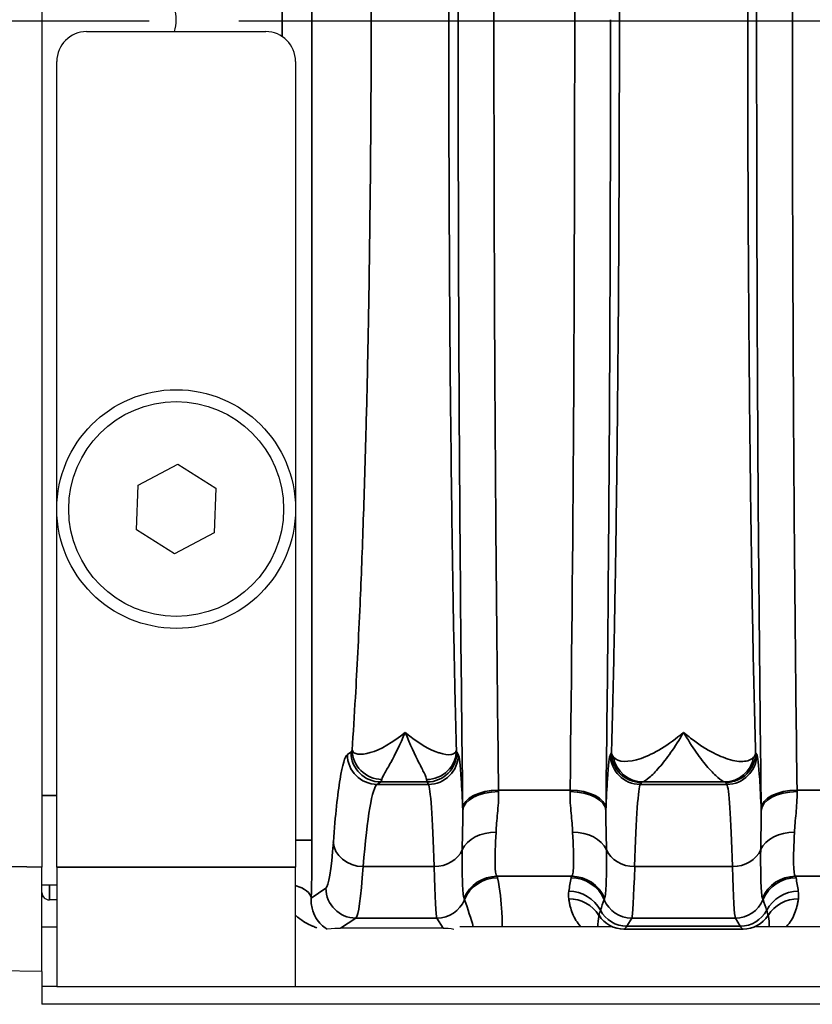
# Model space of a CAD drawing. Header units: millimetres. Extents: x 399 to 6233, y -1870 to 1602.
# Tile 299 of 656: x 4187 to 4200, y 463 to 480. Entities that reach past the tile are written whole.
import ezdxf

# ---------------------------------------------------------------- set-up
doc = ezdxf.new("R2010")
doc.units = ezdxf.units.MM
doc.linetypes.add('AM_ISO08W050', pattern=[18, 12, -1.5, 3, -1.5])
for name, color, linetype, lineweight in [('AM_7', 4, 'AM_ISO08W050', 25), ('可見 (ISO)', 7, 'Continuous', 25), ('窄部可見 (ISO)', 7, 'Continuous', 35)]:
    doc.layers.add(name, color=color, linetype=linetype, lineweight=lineweight)
doc.layers.add('S40', color=7, linetype='Continuous')

# ---------------------------------------------------------------- blocks, each defined once
blk = doc.blocks.new('S40-下視-02')
at = {"layer": '可見 (ISO)'}
for p, q in [((-56.5, 14.2), (-56.5, -14.2)), ((-55.75, -0.2), (-52.75, -0.2)), ((-56.25, -14.2), (-56.25, -0.7)), ((-52.25, -0.7), (-52.25, -14.2)), ((-54.885, -7.8), (-54.221, -7.45)), ((-54.221, -7.45), (-53.586, -7.85)), ((-54.914, -8.55), (-54.885, -7.8)), ((-53.586, -7.85), (-53.615, -8.6)), ((-54.279, -8.95), (-54.914, -8.55)), ((-53.615, -8.6), (-54.279, -8.95)), ((-51.202, -10.5), (-51.202, -10.5)), ((-49.596, -10.5), (-49.596, -10.5)), ((-56.5, -15.95), (-56.5, -14.2)), ((-56.25, -14.2), (-56.25, -16.2)), ((-52.25, -16.2), (-52.25, -14.2)), ((-56.5, -14.5), (-56.25, -14.5)), ((-56.475, -14.7), (-56.5, -14.7)), ((-56.25, -14.75), (-56.375, -14.75)), ((-51.169, -14.75), (-51.169, -14.75)), ((-49.91, -14.75), (-49.91, -14.75)), ((-46.59, -14.75), (-46.59, -14.75)), ((-44.91, -14.75), (-44.91, -14.75)), ((-56.5, -15.2), (-56.25, -15.2)), ((-51.779, -15.2), (-51.779, -15.2)), ((-49.777, -15.226), (-51.5, -15.226)), ((-46.95, -15.2), (-49.5, -15.2)), ((-41.87, -15.2), (-44.55, -15.2)), ((-56.5, -15.95), (-64.842, -15.804)), ((-56.5, -15.95), (-56.5, -16.2)), ((-56.5, -16.2), (-56.5, -16.5)), ((-56.25, -16.2), (-56.5, -16.2)), ((-56.25, -16.2), (-52.25, -16.2)), ((-52.25, -16.2), (52.25, -16.2)), ((56.5, -16.5), (-56.5, -16.5))]:
    blk.add_line(p, q, dxfattribs=at)
for radius in [2, 1.8]:
    blk.add_circle((-54.25, -8.2), radius, dxfattribs=at)
for centre, radius, start, end in [((-55, 0), 0.75, 344.534, 15.466), ((-55.75, -0.7), 0.5, 90, 180), ((-52.75, -0.7), 0.5, 0, 90), ((-56.375, -14.625), 0.125, 180, 270)]:
    blk.add_arc(centre, radius, start, end, dxfattribs=at)
for centre, major_axis, ratio, start_param, end_param in [((-52.75, -15.56), (-1.346, -0.312), 0.087373, 3.50228, 3.818244), ((-49.278, -15.56), (0.703, -0.26), 0.296942, 2.146771, 2.465184)]:
    blk.add_ellipse(centre, major_axis=major_axis, ratio=ratio, start_param=start_param, end_param=end_param, dxfattribs=at)
blk.add_open_spline([(-51.718, -15.243), (-51.718, -15.243), (-51.719, -15.243), (-51.72, -15.243)], degree=3, dxfattribs=at)
at = {"layer": '窄部可見 (ISO)'}
for p, q in [((-51.975, 13.747), (-51.975, -13.747)), ((-52.474, -0.283), (-52.474, 0.283)), ((-51.382, -12.314), (-51.322, -12.274)), ((-49.548, -12.274), (-49.524, -12.314)), ((-46.976, -12.314), (-46.957, -12.283)), ((-44.543, -12.283), (-44.524, -12.314)), ((-50.823, -12.773), (-50.883, -12.814)), ((-50.883, -12.814), (-50.024, -12.814)), ((-50.048, -12.773), (-50.823, -12.773)), ((-50.024, -12.814), (-50.048, -12.773)), ((-46.457, -12.783), (-46.476, -12.814)), ((-46.476, -12.814), (-45.024, -12.814)), ((-45.064, -12.773), (-46.436, -12.773)), ((-45.024, -12.814), (-45.043, -12.783)), ((-56.25, -13), (-56.5, -13)), ((-48.849, -12.909), (-47.651, -12.909)), ((-43.849, -12.909), (-42.648, -12.909)), ((-52.25, -13.747), (-51.975, -13.747)), ((-65.273, -14.047), (-56.5, -14.2)), ((-56.25, -14.2), (-52.25, -14.2)), ((-49.93, -14.192), (-51.118, -14.192)), ((-44.93, -14.192), (-46.57, -14.192)), ((-56.375, -14.75), (-56.375, -14.5)), ((-47.623, -14.355), (-48.877, -14.355)), ((-42.588, -14.355), (-43.877, -14.355)), ((-51.988, -14.719), (-51.741, -14.555)), ((-51.242, -15.054), (-51.5, -15.226)), ((-49.881, -15.054), (-51.242, -15.054)), ((-49.777, -15.226), (-49.881, -15.054)), ((-46.619, -15.054), (-46.701, -15.19)), ((-44.881, -15.054), (-46.619, -15.054)), ((-44.799, -15.19), (-44.881, -15.054)), ((-46.744, -15.241), (-46.748, -15.243)), ((-44.756, -15.241), (-46.744, -15.241)), ((-46.701, -15.19), (-44.799, -15.19)), ((-44.752, -15.243), (-44.756, -15.241))]:
    blk.add_line(p, q, dxfattribs=at)
for centre, major_axis, ratio, start_param, end_param in [((-48.11, 0), (0, 25), 0.02145, 4.712389, 5.255001), ((-48.11, 0), (0, 25), 0.02145, 4.169777, 4.712389), ((-50.883, -12.314), (0.277, -0.416), 0.998023, 4.125534, 5.694504), ((-51.326, -9.773), (0, -2.503), 0.052336, 0.034746, 0.173301), ((-50.823, -12.274), (0.277, -0.416), 0.998023, 4.125534, 5.694504), ((-50.048, -12.274), (0.429, 0.257), 0.999172, 4.17245, 5.742515), ((-50.024, -12.314), (0.429, 0.257), 0.999172, 4.17245, 5.742515), ((-49.547, -9.778), (0, -2.497), 0.020942, 6.115867, 6.2484), ((-46.476, -12.314), (-0.429, 0.257), 0.999172, 0.54067, 2.110736), ((-46.436, -12.274), (0.117, -0.486), 0.989056, 4.648351, 6.04438), ((-45.064, -12.274), (-0.117, -0.486), 0.989056, 0.238805, 1.634834), ((-45.024, -12.314), (0.429, 0.257), 0.999172, 4.17245, 5.742515), ((-50.867, -20.809), (0, 8), 0.055683, 0.034906, 0.596976), ((-50.827, -9.77), (0, -3.006), 0.043632, 0.034873, 0.173261), ((-50.046, -9.774), (0, -3.001), 0.017453, 6.11597, 6.248284), ((-50.03, -20.812), (0, 8.003), 0.022251, 5.686337, 6.248296), ((-46.47, -20.812), (0, 8.003), 0.022251, 0.034889, 0.596848), ((-45.03, -20.812), (0, 8.003), 0.022251, 5.686337, 6.248296), ((-48.849, -13.219), (-0.6, -0.008), 0.516344, 4.705867, 6.258728), ((-48.849, -13.251), (-0.6, -0.008), 0.525274, 4.705596, 6.258572), ((-48.801, -11.751), (-0.008, 2.509), 0.023353, 2.050802, 2.062883), ((-47.651, -13.219), (0.6, -0.008), 0.516344, 0.024457, 1.577318), ((-47.699, -11.751), (-0.008, -2.508), 0.023353, 1.078711, 1.090792), ((-47.651, -13.251), (0.6, -0.008), 0.525274, 0.024614, 1.577589), ((-43.849, -13.219), (-0.6, -0.008), 0.516344, 4.705867, 6.258728), ((-43.849, -13.251), (-0.6, -0.008), 0.525274, 4.705596, 6.258572), ((-43.801, -11.751), (-0.008, 2.508), 0.023352, 2.050797, 2.062878), ((-49.401, -11.829), (-0.008, 3.01), 0.019461, 2.050825, 2.062926), ((-47.099, -11.829), (-0.008, -3.01), 0.019461, 1.078666, 1.090768), ((-44.401, -11.829), (-0.008, 3.01), 0.019461, 2.050821, 2.062922), ((-48.892, -14.069), (-0.6, 0.023), 0.752166, 4.741355, 5.976479), ((-47.608, -14.069), (0.6, 0.023), 0.752166, 0.306707, 1.54183), ((-43.892, -14.069), (-0.6, 0.023), 0.752166, 4.741355, 5.976479), ((-52.06, -13.845), (0.005, 1.79), 0.047447, 4.202274, 4.767122), ((-51.736, -10.852), (0.013, 3.705), 0.057031, 3.179843, 3.801886), ((-51.118, -13.779), (-0.499, 0.038), 0.826263, 0.093046, 1.634418), ((-49.93, -13.779), (0.5, 0.015), 0.826915, 4.686911, 5.921542), ((-46.57, -13.779), (-0.5, 0.015), 0.826915, 0.361643, 1.596274), ((-44.93, -13.779), (0.5, 0.015), 0.826915, 4.686911, 5.921542), ((-51.237, -10.94), (-0.013, -4.117), 0.051328, 0.03821, 0.660247), ((-49.883, -10.94), (0.005, -4.117), 0.020515, 5.6231, 6.245118), ((-46.617, -10.94), (-0.005, -4.117), 0.020515, 0.038068, 0.660085), ((-44.883, -10.94), (0.005, -4.117), 0.020515, 5.6231, 6.245118), ((-52.488, -14.719), (0.5, -0.015), 0.485876, 0.059915, 1.089373), ((-48.877, -14.954), (0.477, 0.364), 0.997266, 0.919263, 2.088334), ((-48.866, -14.977), (0.59, 0.11), 0.998212, 1.386797, 2.56171), ((-60.544, -14.386), (11.679, 0), 0.058758, 0.010815, 0.044766), ((-46.893, -13.867), (0.583, 1.898), 0.300773, 1.934401, 2.061197), ((-35.956, -14.386), (-11.679, 0), 0.058758, 6.23842, 6.27237), ((-47.634, -14.977), (0.59, -0.11), 0.998212, 0.579882, 1.754795), ((-47.623, -14.954), (0.477, -0.364), 0.997266, 1.053258, 2.22233), ((-43.877, -14.954), (0.477, 0.364), 0.997266, 0.919263, 2.088334), ((-43.866, -14.977), (0.59, 0.11), 0.998212, 1.386797, 2.56171), ((-55.544, -14.386), (11.679, 0), 0.058758, 0.010815, 0.044766), ((-44.607, -13.867), (-0.583, 1.898), 0.300773, 4.221988, 4.348784), ((-51.242, -14.555), (0.277, -0.416), 0.998023, 4.125534, 5.694504), ((-47.672, -15.205), (0.594, -0.083), 0.998238, 0.627947, 1.709607), ((-43.828, -15.205), (0.594, 0.083), 0.998238, 1.431986, 2.513646), ((-49.881, -14.555), (0.429, 0.257), 0.999172, 4.17245, 5.347743), ((-52.43, -6.929), (3.014, -7.827), 0.001618, 0.049009, 0.09405), ((-50.252, -13.935), (1.006, -2.097), 0.194686, 0.833345, 1.081948), ((-47.674, -15.329), (0.595, 0.075), 0.998245, 0.438747, 1.445107), ((3080.78, -17.947), (-3128.282, 0.854), 0.045755, 6.266788, 6.268029), ((-44.07, -6.929), (-3.014, -7.827), 0.001618, 6.189135, 6.234176), ((-46.619, -14.555), (-0.429, 0.257), 0.999172, 0.935442, 2.110736), ((-44.881, -14.555), (0.429, 0.257), 0.999172, 4.17245, 5.347743), ((-47.43, -6.929), (3.014, -7.827), 0.001618, 0.049009, 0.09405), ((-3172.28, -17.947), (3128.282, 0.854), 0.045755, 0.015157, 0.016397), ((-43.826, -15.329), (0.595, -0.075), 0.998245, 1.696485, 2.702846), ((-46.469, -14.557), (-0.641, -0.802), 0.399262, 5.585689, 5.888953), ((-46.744, -14.741), (-0.277, 0.416), 0.999683, 1.546818, 2.553481), ((-46.701, -14.69), (-0.429, 0.257), 0.999172, 1.028727, 2.110736), ((-44.799, -14.69), (0.429, 0.257), 0.999172, 4.17245, 5.254458), ((-44.756, -14.741), (0.277, 0.416), 0.999683, 3.729704, 4.736367), ((-45.031, -14.557), (0.641, -0.802), 0.399262, 0.394232, 0.697496), ((-46.773, 84.793), (0, -100.043), 0.020838, 0.01396, 0.034899), ((-44.727, 84.793), (0, -100.043), 0.020838, 6.248286, 6.269226)]:
    blk.add_ellipse(centre, major_axis=major_axis, ratio=ratio, start_param=start_param, end_param=end_param, dxfattribs=at)
for points, knots in [([(-49.449, -13.219), (-49.474, -11.236), (-49.494, -9.091), (-49.507, -6.861), (-49.52, -4.63), (-49.526, -2.315), (-49.526, 0), (-49.526, 2.315), (-49.52, 4.63), (-49.507, 6.861), (-49.494, 9.091), (-49.474, 11.236), (-49.449, 13.219)], [2.598981, 2.598981, 2.598981, 2.598981, 2.870287, 2.870287, 2.870287, 3.141593, 3.141593, 3.141593, 3.412899, 3.412899, 3.412899, 3.684204, 3.684204, 3.684204, 3.684204]), ([(-44.449, -13.219), (-44.474, -11.236), (-44.494, -9.091), (-44.507, -6.861), (-44.52, -4.63), (-44.526, -2.315), (-44.526, 0), (-44.526, 2.315), (-44.52, 4.63), (-44.507, 6.861), (-44.494, 9.091), (-44.474, 11.236), (-44.449, 13.219)], [2.598981, 2.598981, 2.598981, 2.598981, 2.870287, 2.870287, 2.870287, 3.141593, 3.141593, 3.141593, 3.412899, 3.412899, 3.412899, 3.684204, 3.684204, 3.684204, 3.684204]), ([(-48.849, 12.909), (-48.875, 10.973), (-48.894, 8.878), (-48.92, 4.522), (-48.927, 2.261), (-48.927, -2.261), (-48.92, -4.522), (-48.894, -8.878), (-48.875, -10.973), (-48.849, -12.909)], [2.598981, 2.598981, 2.598981, 2.598981, 2.870287, 2.870287, 3.141593, 3.141593, 3.412899, 3.412899, 3.684204, 3.684204, 3.684204, 3.684204]), ([(-43.849, 12.909), (-43.875, 10.973), (-43.894, 8.878), (-43.92, 4.522), (-43.927, 2.261), (-43.927, -2.261), (-43.92, -4.522), (-43.894, -8.878), (-43.875, -10.973), (-43.849, -12.909)], [2.598981, 2.598981, 2.598981, 2.598981, 2.870287, 2.870287, 3.141593, 3.141593, 3.412899, 3.412899, 3.684204, 3.684204, 3.684204, 3.684204]), ([(-51.304, -12.238), (-51.284, -11.957), (-51.266, -11.66), (-51.248, -11.356), (-51.22, -10.875), (-51.194, -10.35), (-51.17, -9.798), (-51.15, -9.347), (-51.132, -8.874), (-51.115, -8.379), (-51.098, -7.885), (-51.082, -7.363), (-51.069, -6.836), (-51.063, -6.635), (-51.058, -6.432), (-51.053, -6.227), (-51.046, -5.895), (-51.039, -5.557), (-51.032, -5.215), (-51.022, -4.661), (-51.013, -4.092), (-51.006, -3.513), (-50.991, -2.354), (-50.984, -1.183), (-50.984, 0), (-50.984, 1.183), (-50.991, 2.354), (-51.006, 3.513), (-51.017, 4.451), (-51.033, 5.357), (-51.053, 6.227), (-51.058, 6.432), (-51.063, 6.635), (-51.069, 6.836), (-51.082, 7.363), (-51.098, 7.885), (-51.115, 8.379), (-51.132, 8.874), (-51.15, 9.347), (-51.17, 9.798), (-51.194, 10.35), (-51.22, 10.875), (-51.248, 11.356), (-51.266, 11.66), (-51.284, 11.957), (-51.304, 12.238)], [0.0306519, 0.0306519, 0.0306519, 0.0306519, 0.0761423, 0.0761423, 0.0761423, 0.1479894, 0.1479894, 0.1479894, 0.2066581, 0.2066581, 0.2066581, 0.2653269, 0.2653269, 0.2653269, 0.287704, 0.287704, 0.287704, 0.3239956, 0.3239956, 0.3239956, 0.3826644, 0.3826644, 0.3826644, 0.5, 0.5, 0.5, 0.6173393, 0.6173393, 0.6173393, 0.7123132, 0.7123132, 0.7123132, 0.7346768, 0.7346768, 0.7346768, 0.7933455, 0.7933455, 0.7933455, 0.8520143, 0.8520143, 0.8520143, 0.9238651, 0.9238651, 0.9238651, 0.9693517, 0.9693517, 0.9693517, 0.9693517]), ([(-49.555, 12.24), (-49.563, 11.958), (-49.571, 11.661), (-49.578, 11.356), (-49.589, 10.875), (-49.599, 10.352), (-49.609, 9.8), (-49.617, 9.35), (-49.624, 8.877), (-49.631, 8.382), (-49.638, 7.887), (-49.644, 7.365), (-49.649, 6.838), (-49.652, 6.636), (-49.654, 6.433), (-49.656, 6.227), (-49.659, 5.895), (-49.661, 5.558), (-49.664, 5.216), (-49.668, 4.662), (-49.672, 4.094), (-49.675, 3.514), (-49.68, 2.355), (-49.683, 1.183), (-49.683, 0), (-49.683, -1.183), (-49.68, -2.354), (-49.675, -3.514), (-49.67, -4.452), (-49.664, -5.357), (-49.656, -6.227), (-49.654, -6.433), (-49.652, -6.636), (-49.649, -6.838), (-49.644, -7.365), (-49.638, -7.887), (-49.631, -8.382), (-49.624, -8.877), (-49.617, -9.35), (-49.609, -9.8), (-49.599, -10.351), (-49.589, -10.875), (-49.578, -11.356), (-49.571, -11.661), (-49.563, -11.958), (-49.555, -12.24)], [0.0305667, 0.0305667, 0.0305667, 0.0305667, 0.076192, 0.076192, 0.076192, 0.1479255, 0.1479255, 0.1479255, 0.2066049, 0.2066049, 0.2066049, 0.2652842, 0.2652842, 0.2652842, 0.2877291, 0.2877291, 0.2877291, 0.3239636, 0.3239636, 0.3239636, 0.382643, 0.382643, 0.382643, 0.5, 0.5, 0.5, 0.6173605, 0.6173605, 0.6173605, 0.7122881, 0.7122881, 0.7122881, 0.7347193, 0.7347193, 0.7347193, 0.7933987, 0.7933987, 0.7933987, 0.8520781, 0.8520781, 0.8520781, 0.9238154, 0.9238154, 0.9238154, 0.9694369, 0.9694369, 0.9694369, 0.9694369]), ([(-46.957, -12.283), (-46.947, -11.914), (-46.936, -11.515), (-46.927, -11.105), (-46.918, -10.709), (-46.91, -10.284), (-46.902, -9.839), (-46.893, -9.387), (-46.886, -8.912), (-46.879, -8.415), (-46.872, -7.918), (-46.866, -7.393), (-46.86, -6.864), (-46.857, -6.602), (-46.855, -6.337), (-46.852, -6.068), (-46.85, -5.795), (-46.847, -5.518), (-46.845, -5.238), (-46.841, -4.683), (-46.837, -4.112), (-46.834, -3.53), (-46.828, -2.366), (-46.825, -1.189), (-46.825, 0), (-46.825, 1.189), (-46.828, 2.366), (-46.834, 3.53), (-46.839, 4.406), (-46.845, 5.253), (-46.852, 6.068), (-46.855, 6.337), (-46.857, 6.602), (-46.86, 6.864), (-46.866, 7.393), (-46.872, 7.918), (-46.879, 8.415), (-46.886, 8.912), (-46.893, 9.387), (-46.902, 9.839), (-46.91, 10.284), (-46.918, 10.709), (-46.927, 11.105), (-46.936, 11.515), (-46.947, 11.914), (-46.957, 12.283)], [0.0294093, 0.0294093, 0.0294093, 0.0294093, 0.089244, 0.089244, 0.089244, 0.1470574, 0.1470574, 0.1470574, 0.2058814, 0.2058814, 0.2058814, 0.2647055, 0.2647055, 0.2647055, 0.2938656, 0.2938656, 0.2938656, 0.3235296, 0.3235296, 0.3235296, 0.3823536, 0.3823536, 0.3823536, 0.5, 0.5, 0.5, 0.6176498, 0.6176498, 0.6176498, 0.7061501, 0.7061501, 0.7061501, 0.735298, 0.735298, 0.735298, 0.794122, 0.794122, 0.794122, 0.8529461, 0.8529461, 0.8529461, 0.9107639, 0.9107639, 0.9107639, 0.9705942, 0.9705942, 0.9705942, 0.9705942]), ([(-44.543, 12.283), (-44.553, 11.914), (-44.564, 11.515), (-44.573, 11.105), (-44.582, 10.709), (-44.59, 10.284), (-44.598, 9.839), (-44.607, 9.387), (-44.614, 8.912), (-44.621, 8.415), (-44.628, 7.918), (-44.634, 7.393), (-44.64, 6.864), (-44.643, 6.602), (-44.645, 6.337), (-44.648, 6.068), (-44.65, 5.795), (-44.653, 5.518), (-44.655, 5.238), (-44.659, 4.683), (-44.663, 4.112), (-44.666, 3.53), (-44.672, 2.366), (-44.675, 1.189), (-44.675, 0), (-44.675, -1.189), (-44.672, -2.366), (-44.666, -3.53), (-44.661, -4.406), (-44.655, -5.253), (-44.648, -6.068), (-44.645, -6.337), (-44.643, -6.602), (-44.64, -6.864), (-44.634, -7.393), (-44.628, -7.918), (-44.621, -8.415), (-44.614, -8.912), (-44.607, -9.387), (-44.598, -9.839), (-44.59, -10.284), (-44.582, -10.709), (-44.573, -11.105), (-44.564, -11.515), (-44.553, -11.914), (-44.543, -12.283)], [0.0294093, 0.0294093, 0.0294093, 0.0294093, 0.089244, 0.089244, 0.089244, 0.1470574, 0.1470574, 0.1470574, 0.2058814, 0.2058814, 0.2058814, 0.2647055, 0.2647055, 0.2647055, 0.2938656, 0.2938656, 0.2938656, 0.3235296, 0.3235296, 0.3235296, 0.3823536, 0.3823536, 0.3823536, 0.5, 0.5, 0.5, 0.6176498, 0.6176498, 0.6176498, 0.7061501, 0.7061501, 0.7061501, 0.735298, 0.735298, 0.735298, 0.794122, 0.794122, 0.794122, 0.8529461, 0.8529461, 0.8529461, 0.9107639, 0.9107639, 0.9107639, 0.9705942, 0.9705942, 0.9705942, 0.9705942]), ([(-46.974, 0), (-46.974, -2.315), (-46.98, -4.63), (-46.993, -6.861), (-47.006, -9.091), (-47.026, -11.236), (-47.051, -13.219)], [0, 0, 0, 0, 0.2713059, 0.2713059, 0.2713059, 0.5426118, 0.5426118, 0.5426118, 0.5426118]), ([(-51.304, -12.238), (-51.295, -12.275), (-51.259, -12.299), (-51.206, -12.307), (-51.153, -12.314), (-51.081, -12.306), (-50.998, -12.282), (-50.833, -12.233), (-50.623, -12.118), (-50.413, -11.942)], [-0.00000006, -0.00000006, -0.00000006, -0.00000006, 0.000493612, 0.000493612, 0.000493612, 0.000987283, 0.000987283, 0.000987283, 0.001974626, 0.001974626, 0.001974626, 0.001974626]), ([(-50.413, -11.942), (-50.498, -12.145), (-50.584, -12.313), (-50.693, -12.514), (-50.726, -12.572), (-50.779, -12.667), (-50.798, -12.704), (-50.805, -12.73)], [-0.000011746, -0.000011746, -0.000011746, -0.000011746, 0.000902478, 0.000902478, 0.001359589, 0.001359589, 0.001816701, 0.001816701, 0.001816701, 0.001816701]), ([(-50.413, -11.942), (-50.21, -12.118), (-50.008, -12.234), (-49.85, -12.285), (-49.846, -12.286), (-49.843, -12.287), (-49.84, -12.288), (-49.763, -12.312), (-49.697, -12.321), (-49.647, -12.314), (-49.645, -12.314), (-49.642, -12.313), (-49.64, -12.313), (-49.589, -12.304), (-49.559, -12.279), (-49.555, -12.24)], [-0.000011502, -0.000011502, -0.000011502, -0.000011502, 0.000964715, 0.000964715, 0.000964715, 0.000984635, 0.000984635, 0.000984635, 0.001460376, 0.001460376, 0.001460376, 0.001482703, 0.001482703, 0.001482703, 0.001980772, 0.001980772, 0.001980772, 0.001980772]), ([(-50.055, -12.733), (-50.058, -12.708), (-50.074, -12.671), (-50.097, -12.623), (-50.12, -12.576), (-50.15, -12.519), (-50.183, -12.452), (-50.251, -12.319), (-50.333, -12.146), (-50.413, -11.942)], [0, 0, 0, 0, 0.000457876, 0.000457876, 0.000457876, 0.000914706, 0.000914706, 0.000914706, 0.001829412, 0.001829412, 0.001829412, 0.001829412]), ([(-46.923, -12.358), (-46.85, -12.447), (-46.673, -12.452), (-46.462, -12.379), (-46.251, -12.307), (-46, -12.157), (-45.75, -11.942)], [0, 0, 0, 0, 0.00119489, 0.00119489, 0.00119489, 0.002389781, 0.002389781, 0.002389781, 0.002389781]), ([(-45.75, -11.942), (-45.821, -12.066), (-45.893, -12.178), (-45.962, -12.277), (-46.03, -12.374), (-46.096, -12.458), (-46.156, -12.528), (-46.218, -12.6), (-46.276, -12.658), (-46.324, -12.7), (-46.373, -12.742), (-46.413, -12.767), (-46.436, -12.773)], [-0.000011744, -0.000011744, -0.000011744, -0.000011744, 0.000565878, 0.000565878, 0.000565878, 0.001135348, 0.001135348, 0.001135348, 0.001714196, 0.001714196, 0.001714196, 0.002298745, 0.002298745, 0.002298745, 0.002298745]), ([(-45.75, -11.942), (-45.687, -11.996), (-45.625, -12.046), (-45.563, -12.091), (-45.501, -12.136), (-45.44, -12.178), (-45.38, -12.214), (-45.263, -12.285), (-45.153, -12.339), (-45.049, -12.375), (-45.046, -12.377), (-45.042, -12.378), (-45.039, -12.379), (-44.936, -12.415), (-44.842, -12.432), (-44.764, -12.43), (-44.761, -12.43), (-44.758, -12.43), (-44.756, -12.43), (-44.676, -12.426), (-44.613, -12.403), (-44.577, -12.358)], [-0.00001134, -0.00001134, -0.00001134, -0.00001134, 0.00028763, 0.00028763, 0.00028763, 0.0005866, 0.0005866, 0.0005866, 0.001165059, 0.001165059, 0.001165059, 0.001184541, 0.001184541, 0.001184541, 0.001762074, 0.001762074, 0.001762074, 0.001782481, 0.001782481, 0.001782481, 0.002380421, 0.002380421, 0.002380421, 0.002380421]), ([(-45.064, -12.773), (-45.087, -12.767), (-45.126, -12.742), (-45.174, -12.701), (-45.222, -12.66), (-45.279, -12.603), (-45.341, -12.531), (-45.403, -12.46), (-45.469, -12.376), (-45.538, -12.277), (-45.607, -12.178), (-45.679, -12.065), (-45.75, -11.942)], [0, 0, 0, 0, 0.000572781, 0.000572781, 0.000572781, 0.001145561, 0.001145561, 0.001145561, 0.001718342, 0.001718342, 0.001718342, 0.002291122, 0.002291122, 0.002291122, 0.002291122]), ([(-51.617, -13.779), (-51.583, -13.331), (-51.545, -12.977), (-51.465, -12.482), (-51.424, -12.342), (-51.382, -12.314)], [4.1154126, 4.1154126, 4.1154126, 4.1154126, 4.3964475, 4.3964475, 4.6774824, 4.6774824, 4.6774824, 4.6774824]), ([(-51.304, -12.238), (-51.303, -12.366), (-51.248, -12.493), (-51.156, -12.584), (-51.064, -12.675), (-50.935, -12.729), (-50.805, -12.73)], [0, 0, 0, 0, 0.5, 0.5, 0.5, 1, 1, 1, 1]), ([(-50.055, -12.733), (-49.925, -12.733), (-49.795, -12.68), (-49.702, -12.588), (-49.61, -12.497), (-49.556, -12.369), (-49.555, -12.24)], [0, 0, 0, 0, 0.5, 0.5, 0.5, 0.9998722, 0.9998722, 0.9998722, 0.9998722]), ([(-49.524, -12.314), (-49.508, -12.341), (-49.491, -12.481), (-49.475, -12.729), (-49.466, -12.87), (-49.457, -13.046), (-49.449, -13.251)], [4.7472956, 4.7472956, 4.7472956, 4.7472956, 5.0281051, 5.0281051, 5.0281051, 5.1877931, 5.1877931, 5.1877931, 5.1877931]), ([(-47.051, -13.251), (-47.043, -13.046), (-47.034, -12.87), (-47.025, -12.729), (-47.009, -12.481), (-46.992, -12.341), (-46.976, -12.314)], [4.2369849, 4.2369849, 4.2369849, 4.2369849, 4.3966729, 4.3966729, 4.3966729, 4.6774824, 4.6774824, 4.6774824, 4.6774824]), ([(-46.957, -12.283), (-46.957, -12.283), (-46.957, -12.286), (-46.957, -12.287), (-46.956, -12.289), (-46.956, -12.29), (-46.956, -12.292), (-46.955, -12.295), (-46.955, -12.298), (-46.954, -12.301), (-46.952, -12.308), (-46.95, -12.314), (-46.947, -12.32), (-46.942, -12.333), (-46.934, -12.346), (-46.923, -12.358)], [-0.00000006, -0.00000006, -0.00000006, -0.00000006, 0.0000185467, 0.0000185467, 0.0000185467, 0.0000394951, 0.0000394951, 0.0000394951, 0.0000814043, 0.0000814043, 0.0000814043, 0.0001653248, 0.0001653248, 0.0001653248, 0.0003340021, 0.0003340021, 0.0003340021, 0.0003340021]), ([(-46.457, -12.783), (-46.588, -12.782), (-46.718, -12.729), (-46.811, -12.636), (-46.903, -12.544), (-46.957, -12.414), (-46.957, -12.283)], [0, 0, 0, 0, 0.5, 0.5, 0.5, 1, 1, 1, 1]), ([(-45.043, -12.783), (-44.912, -12.782), (-44.782, -12.729), (-44.689, -12.636), (-44.597, -12.544), (-44.543, -12.414), (-44.543, -12.283)], [0, 0, 0, 0, 0.5, 0.5, 0.5, 1, 1, 1, 1]), ([(-44.524, -12.314), (-44.508, -12.341), (-44.491, -12.481), (-44.475, -12.729), (-44.466, -12.87), (-44.457, -13.046), (-44.449, -13.251)], [4.7472956, 4.7472956, 4.7472956, 4.7472956, 5.0281051, 5.0281051, 5.0281051, 5.1877931, 5.1877931, 5.1877931, 5.1877931]), ([(-48.849, -12.936), (-48.847, -13.065), (-48.856, -13.185), (-48.866, -13.299), (-48.877, -13.412), (-48.887, -13.518), (-48.892, -13.617)], [0, 0, 0, 0, 0.000446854, 0.000446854, 0.000446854, 0.000893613, 0.000893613, 0.000893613, 0.000893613]), ([(-47.608, -13.617), (-47.613, -13.518), (-47.623, -13.412), (-47.634, -13.299), (-47.644, -13.185), (-47.653, -13.065), (-47.651, -12.936)], [0, 0, 0, 0, 0.000446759, 0.000446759, 0.000446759, 0.000893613, 0.000893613, 0.000893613, 0.000893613]), ([(-43.849, -12.936), (-43.847, -13.065), (-43.856, -13.185), (-43.866, -13.299), (-43.877, -13.412), (-43.887, -13.518), (-43.892, -13.617)], [0, 0, 0, 0, 0.000446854, 0.000446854, 0.000446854, 0.000893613, 0.000893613, 0.000893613, 0.000893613]), ([(-49.458, -13.911), (-49.458, -13.802), (-49.455, -13.692), (-49.452, -13.579), (-49.449, -13.473), (-49.446, -13.364), (-49.449, -13.251)], [0, 0, 0, 0, 0.000535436, 0.000535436, 0.000535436, 0.001035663, 0.001035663, 0.001035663, 0.001035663]), ([(-47.051, -13.251), (-47.054, -13.364), (-47.051, -13.473), (-47.048, -13.579), (-47.045, -13.692), (-47.042, -13.802), (-47.042, -13.911)], [0.000000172, 0.000000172, 0.000000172, 0.000000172, 0.000500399, 0.000500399, 0.000500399, 0.001035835, 0.001035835, 0.001035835, 0.001035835]), ([(-44.458, -13.911), (-44.458, -13.802), (-44.455, -13.692), (-44.452, -13.579), (-44.449, -13.473), (-44.446, -13.364), (-44.449, -13.251)], [0, 0, 0, 0, 0.000535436, 0.000535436, 0.000535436, 0.001035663, 0.001035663, 0.001035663, 0.001035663]), ([(-48.892, -13.617), (-48.902, -13.837), (-48.909, -14.011), (-48.907, -14.137), (-48.905, -14.263), (-48.895, -14.335), (-48.877, -14.355)], [0, 0, 0, 0, 0.000987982, 0.000987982, 0.000987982, 0.001975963, 0.001975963, 0.001975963, 0.001975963]), ([(-47.623, -14.355), (-47.605, -14.335), (-47.595, -14.262), (-47.593, -14.136), (-47.591, -14.01), (-47.598, -13.837), (-47.608, -13.617)], [0, 0, 0, 0, 0.000987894, 0.000987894, 0.000987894, 0.001975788, 0.001975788, 0.001975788, 0.001975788]), ([(-43.892, -13.617), (-43.902, -13.837), (-43.909, -14.011), (-43.907, -14.137), (-43.905, -14.263), (-43.895, -14.335), (-43.877, -14.355)], [0, 0, 0, 0, 0.000987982, 0.000987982, 0.000987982, 0.001975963, 0.001975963, 0.001975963, 0.001975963]), ([(-49.428, -14.721), (-49.441, -14.688), (-49.449, -14.602), (-49.459, -14.327), (-49.459, -14.142), (-49.458, -13.911)], [0, 0, 0, 0, 0.001125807, 0.001125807, 0.002251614, 0.002251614, 0.002251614, 0.002251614]), ([(-47.042, -13.911), (-47.041, -14.142), (-47.041, -14.326), (-47.046, -14.464), (-47.05, -14.601), (-47.059, -14.688), (-47.072, -14.721)], [0, 0, 0, 0, 0.001125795, 0.001125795, 0.001125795, 0.00225159, 0.00225159, 0.00225159, 0.00225159]), ([(-44.428, -14.721), (-44.441, -14.688), (-44.449, -14.602), (-44.459, -14.327), (-44.459, -14.142), (-44.458, -13.911)], [0, 0, 0, 0, 0.001138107, 0.001138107, 0.002276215, 0.002276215, 0.002276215, 0.002276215]), ([(-48.866, -14.378), (-48.828, -14.581), (-48.803, -14.777), (-48.794, -14.956), (-48.79, -15.041), (-48.789, -15.123), (-48.791, -15.2)], [5.1083917, 5.1083917, 5.1083917, 5.1083917, 5.3546435, 5.3546435, 5.3546435, 5.4725141, 5.4725141, 5.4725141, 5.4725141]), ([(-51.988, -14.719), (-51.993, -14.806), (-51.98, -14.875), (-51.961, -14.935), (-51.942, -14.995), (-51.916, -15.044), (-51.888, -15.084), (-51.859, -15.125), (-51.829, -15.158), (-51.799, -15.184), (-51.769, -15.21), (-51.738, -15.229), (-51.718, -15.243)], [0, 0, 0, 0, 0.000385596, 0.000385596, 0.000385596, 0.000771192, 0.000771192, 0.000771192, 0.001156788, 0.001156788, 0.001156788, 0.001542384, 0.001542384, 0.001542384, 0.001542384]), ([(-47.471, -15.2), (-47.473, -15.198), (-47.475, -15.196), (-47.477, -15.194), (-47.533, -15.132), (-47.578, -15.058), (-47.61, -14.978), (-47.626, -14.939), (-47.639, -14.899), (-47.65, -14.858), (-47.655, -14.838), (-47.659, -14.818), (-47.663, -14.796), (-47.667, -14.775), (-47.671, -14.753), (-47.674, -14.73)], [0.5211159, 0.5211159, 0.5211159, 0.5211159, 0.5290847, 0.5290847, 0.5290847, 0.7702868, 0.7702868, 0.7702868, 0.8883026, 0.8883026, 0.8883026, 0.9470384, 0.9470384, 0.9470384, 1.0057239, 1.0057239, 1.0057239, 1.0057239]), ([(-43.826, -14.73), (-43.829, -14.753), (-43.833, -14.775), (-43.837, -14.796), (-43.841, -14.818), (-43.845, -14.838), (-43.85, -14.858), (-43.861, -14.899), (-43.874, -14.939), (-43.89, -14.978), (-43.922, -15.058), (-43.967, -15.132), (-44.023, -15.194), (-44.025, -15.196), (-44.027, -15.198), (-44.029, -15.2)], [5.2774615, 5.2774615, 5.2774615, 5.2774615, 5.3361469, 5.3361469, 5.3361469, 5.3948827, 5.3948827, 5.3948827, 5.5128985, 5.5128985, 5.5128985, 5.7541006, 5.7541006, 5.7541006, 5.7620694, 5.7620694, 5.7620694, 5.7620694]), ([(-51.895, -15.217), (-51.916, -15.209), (-51.94, -15.2), (-51.963, -15.19), (-51.965, -15.189), (-51.967, -15.189), (-51.969, -15.188), (-52.046, -15.154), (-52.129, -15.108), (-52.206, -15.046), (-52.221, -15.034), (-52.236, -15.021), (-52.25, -15.008)], [0.0002994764, 0.0002994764, 0.0002994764, 0.0002994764, 0.0004322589, 0.0004322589, 0.0004322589, 0.0004436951, 0.0004436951, 0.0004436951, 0.0008873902, 0.0008873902, 0.0008873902, 0.0009751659, 0.0009751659, 0.0009751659, 0.0009751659]), ([(-47.142, -14.924), (-47.147, -14.939), (-47.152, -14.954), (-47.156, -14.967), (-47.16, -14.982), (-47.164, -14.996), (-47.167, -15.008)], [0, 0, 0, 0, 0.001000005, 0.001000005, 0.001000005, 0.002089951, 0.002089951, 0.002089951, 0.002089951]), ([(-44.333, -15.008), (-44.336, -14.997), (-44.339, -14.984), (-44.343, -14.971), (-44.347, -14.956), (-44.352, -14.941), (-44.358, -14.924)], [0, 0, 0, 0, 0.001000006, 0.001000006, 0.001000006, 0.00208995, 0.00208995, 0.00208995, 0.00208995])]:
    blk.add_open_spline(points, degree=3, knots=knots, dxfattribs=at)
for points in [[(-44.577, -12.358), (-44.556, -12.333), (-44.545, -12.308), (-44.543, -12.283)], [(-46.436, -12.773), (-46.449, -12.776), (-46.455, -12.779), (-46.457, -12.783)], [(-45.043, -12.783), (-45.045, -12.779), (-45.051, -12.776), (-45.064, -12.773)], [(-47.674, -14.73), (-47.679, -14.689), (-47.677, -14.648), (-47.672, -14.606)], [(-43.828, -14.606), (-43.823, -14.648), (-43.821, -14.689), (-43.826, -14.73)]]:
    blk.add_open_spline(points, degree=3, dxfattribs=at)

msp = doc.modelspace()

# ---------------------------------------------------------------- linework, layer by layer
at = {"layer": 'AM_7'}
msp.add_line((4172.539, 479.646), (4339.259, 479.646), dxfattribs=at)

# ---------------------------------------------------------------- block references
at = {"layer": 'S40'}
msp.add_blockref('S40-下視-02', (4243.739, 479.662), dxfattribs=at)

doc.saveas('drawing.dxf')
